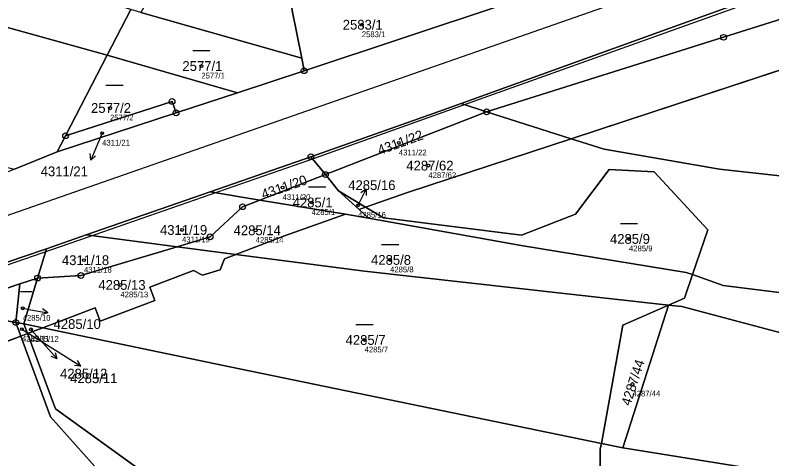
# Model space of a CAD drawing. Extents: x -739214 to -733252, y -1147612 to -1142842.
# Drawn here: x -737521.3 to -737389.7, y -1146309.7 to -1146232.6 of the extents above; entities that cross this region are included whole.
import ezdxf

# ---------------------------------------------------------------- set-up
doc = ezdxf.new("R2010")
doc.units = 0
for name, color, linetype in [('Definiční body', 7, 'Continuous'), ('Hranice parcel', 7, 'Continuous'), ('Parcelní čísla', 7, 'Continuous'), ('Polygon parcely', 7, 'Continuous'), ('Pop  PČ popisy', 7, 'Continuous'), ('Poz předměty', 7, 'Continuous'), ('Vnitřní kresba', 7, 'Continuous'), ('Značky bodu BP', 7, 'Continuous'), ('Značky kultur', 7, 'Continuous')]:
    doc.layers.add(name, color=color, linetype=linetype)

msp = doc.modelspace()

# ---------------------------------------------------------------- linework, layer by layer
at = {"layer": 'Definiční body'}
for centre in [(-737461, -1146234.29), (-737488.91, -1146241.47), (-737504.8, -1146248.76), (-737506.17, -1146253.13), (-737454.56, -1146254.84), (-737449.42, -1146258.77), (-737474.78, -1146262.58), (-737469.72, -1146265.18), (-737461.64, -1146265.67), (-737492.27, -1146269.96), (-737479.46, -1146270.02), (-737414.52, -1146271.51), (-737509.33, -1146275.21), (-737456.08, -1146275.16), (-737502.99, -1146279.51), (-737519.99, -1146283.57), (-737520.13, -1146287.19), (-737518.56, -1146287.24), (-737460.51, -1146289.07), (-737413.92, -1146296.73)]:
    msp.add_circle(centre, 0.25, dxfattribs=at)
at = {"layer": 'Hranice parcel'}
for p, q in [((-737501.16, -1146231.64), (-737505.28, -1146239.59)), ((-737471.02, -1146242.29), (-737436.49, -1146230.84)), ((-737471.46, -1146240.09), (-737499.43, -1146232.16)), ((-737505.28, -1146239.59), (-737512.53, -1146253.58)), ((-737505.28, -1146239.59), (-737482.62, -1146246.1)), ((-737380.18, -1146239.54), (-737424.6, -1146254.1)), ((-737471.46, -1146240.09), (-737471.02, -1146242.29)), ((-737482.62, -1146246.1), (-737471.02, -1146242.29)), ((-737493.31, -1146249.6), (-737482.62, -1146246.1)), ((-737439.28, -1146249.42), (-737443.72, -1146247.99)), ((-737513.98, -1146256.38), (-737493.31, -1146249.6)), ((-737467.34, -1146260.33), (-737439.28, -1146249.42)), ((-737439.28, -1146249.42), (-737424.6, -1146254.1)), ((-737512.53, -1146253.58), (-737513.98, -1146256.38)), ((-737418.84, -1146255.94), (-737424.6, -1146254.1)), ((-737521.4, -1146259.39), (-737513.98, -1146256.38)), ((-737469.84, -1146257.23), (-737487.35, -1146263.31)), ((-737469.84, -1146257.23), (-737467.34, -1146260.33)), ((-737478.73, -1146264.75), (-737467.34, -1146260.33)), ((-737465.04, -1146263.17), (-737467.34, -1146260.33)), ((-737487.35, -1146263.31), (-737508.96, -1146270.82)), ((-737487.35, -1146263.31), (-737478.73, -1146264.75)), ((-737460.33, -1146266), (-737465.04, -1146263.17)), ((-737461.48, -1146266.41), (-737465.04, -1146263.17)), ((-737481.74, -1146265.92), (-737478.73, -1146264.75)), ((-737478.73, -1146264.75), (-737463.84, -1146267.24)), ((-737487.39, -1146271.15), (-737481.74, -1146265.92)), ((-737460.33, -1146266), (-737461.48, -1146266.41)), ((-737463.84, -1146267.24), (-737459.81, -1146267.92)), ((-737459.81, -1146267.92), (-737461.48, -1146266.41)), ((-737508.96, -1146270.82), (-737515.86, -1146273.22)), ((-737508.96, -1146270.82), (-737493.14, -1146272.87)), ((-737493.14, -1146272.87), (-737487.39, -1146271.15)), ((-737482.9, -1146274.2), (-737493.14, -1146272.87)), ((-737515.86, -1146273.22), (-737517.4, -1146278.31)), ((-737482.9, -1146274.2), (-737484.88, -1146274.95)), ((-737460.52, -1146277.1), (-737482.9, -1146274.2)), ((-737407.64, -1146283), (-737460.52, -1146277.1)), ((-737533.52, -1146283.73), (-737520.46, -1146279.34)), ((-737520.46, -1146279.34), (-737521.18, -1146286.02)), ((-737520.46, -1146279.34), (-737517.4, -1146278.31)), ((-737519.79, -1146286.26), (-737517.4, -1146278.31)), ((-737415.57, -1146307.83), (-737407.64, -1146283)), ((-737533.52, -1146283.73), (-737521.18, -1146286.02)), ((-737507.38, -1146283.48), (-737516.51, -1146286.95)), ((-737521.18, -1146286.02), (-737519.79, -1146286.26)), ((-737521.18, -1146286.02), (-737520.31, -1146288.39)), ((-737516.51, -1146286.95), (-737519.79, -1146286.26)), ((-737519.79, -1146286.26), (-737519.16, -1146287.95)), ((-737516.51, -1146286.95), (-737519.16, -1146287.95)), ((-737520.31, -1146288.39), (-737563.13, -1146304.64)), ((-737519.16, -1146287.95), (-737520.31, -1146288.39)), ((-737519.16, -1146287.95), (-737514.27, -1146301.03)), ((-737415.57, -1146307.83), (-737419.33, -1146307.06))]:
    msp.add_line(p, q, dxfattribs=at)
for points in [[(-737217.23, -1146168.9), (-737221.47, -1146166.74), (-737291.44, -1146193.65), (-737348.15, -1146213.75), (-737387.23, -1146227.6), (-737407.4, -1146234.88), (-737443.72, -1146247.99)], [(-737439.28, -1146249.42), (-737398.06, -1146236.48), (-737375.58, -1146229.34), (-737336.7, -1146216.96), (-737332.49, -1146215.48), (-737283.81, -1146198.38)], [(-737505.28, -1146239.59), (-737583.38, -1146217.86), (-737617.72, -1146209.25)], [(-737473.96, -1146220.99), (-737474.01, -1146221.63), (-737473.14, -1146231.79), (-737471.46, -1146240.09)], [(-737493.31, -1146249.6), (-737494, -1146247.61), (-737512.53, -1146253.58)], [(-737443.72, -1146247.99), (-737448.4, -1146249.68), (-737469.84, -1146257.23)], [(-737424.6, -1146254.1), (-737453.06, -1146263.43), (-737460.33, -1146266)], [(-737238.53, -1146285.28), (-737258.83, -1146276.94), (-737275.68, -1146273.19), (-737292.4, -1146270.78), (-737330.61, -1146266.91), (-737398.78, -1146259.42), (-737418.84, -1146255.94)], [(-737403.48, -1146277.71), (-737400.78, -1146269.91), (-737410.14, -1146259.87), (-737417.96, -1146259.46), (-737423.84, -1146267.22), (-737433.24, -1146270.84), (-737457.22, -1146267.87), (-737460.33, -1146266)], [(-737463.84, -1146267.24), (-737474.44, -1146270.99), (-737482.9, -1146274.2)], [(-737403.48, -1146277.71), (-737404.56, -1146277.33), (-737433.26, -1146272.66), (-737459.81, -1146267.92)], [(-737517.4, -1146278.31), (-737509.86, -1146277.87), (-737493.14, -1146272.87)], [(-737515.86, -1146273.22), (-737519.96, -1146274.64), (-737541.62, -1146282.04)], [(-737484.88, -1146274.95), (-737485.62, -1146276.86), (-737488.71, -1146277.84), (-737490.3, -1146277), (-737497.88, -1146279.88), (-737497, -1146282.22), (-737506.5, -1146285.82), (-737507.38, -1146283.48)], [(-737407.64, -1146283), (-737404.89, -1146281.79), (-737403.48, -1146277.71)], [(-737243.88, -1146309.62), (-737321.29, -1146290.58), (-737340.02, -1146285.37), (-737374.47, -1146282.55), (-737398.14, -1146279.6), (-737403.48, -1146277.71)], [(-737419.33, -1146307.06), (-737415.59, -1146286.5), (-737407.64, -1146283)], [(-737245.31, -1146321.04), (-737299.43, -1146303.89), (-737351.77, -1146295.54), (-737378.09, -1146290.52), (-737405.33, -1146283.26), (-737407.64, -1146283)], [(-737419.33, -1146307.06), (-737483.95, -1146293.74), (-737516.51, -1146286.95)], [(-737520.31, -1146288.39), (-737515.16, -1146302.42), (-737500.64, -1146318.66)], [(-737514.27, -1146301.03), (-737494.43, -1146315.37), (-737488.68, -1146321.76)], [(-737419.42, -1146333.06), (-737419.51, -1146308.06), (-737419.33, -1146307.06)], [(-737247.51, -1146336.89), (-737304.02, -1146318.45), (-737349.71, -1146316.82), (-737376.62, -1146314.06), (-737415.57, -1146307.83)]]:
    msp.add_lwpolyline(points, dxfattribs=at)
at = {"layer": 'Polygon parcely'}
for points in [[(-737091.85, -1146109.98), (-737119.94, -1146118.92), (-737141.87, -1146128.2), (-737181.67, -1146142.32), (-737242.93, -1146162.84), (-737244.54, -1146163.38), (-737268.53, -1146170.8), (-737314.83, -1146184.82), (-737381.42, -1146208.1), (-737389.01, -1146210.88), (-737402.49, -1146218.85), (-737434.79, -1146230.28), (-737436.49, -1146230.84), (-737471.02, -1146242.29), (-737482.62, -1146246.1), (-737493.31, -1146249.6), (-737513.98, -1146256.38), (-737521.4, -1146259.39), (-737534.63, -1146264.76), (-737543.1, -1146268.2), (-737568.28, -1146276.01), (-737569.74, -1146276.46), (-737617.8, -1146292.73)], [(-737443.72, -1146247.99), (-737407.4, -1146234.88), (-737387.23, -1146227.6), (-737348.15, -1146213.75), (-737291.44, -1146193.65), (-737221.47, -1146166.74), (-737217.23, -1146168.9), (-737133.01, -1146141.36), (-737124.99, -1146137.9), (-737105.29, -1146129.81)], [(-737851.76, -1146395.5), (-737849.12, -1146394.96), (-737832.65, -1146391.58), (-737831.08, -1146399.42), (-737824.64, -1146410.65), (-737820.22, -1146417), (-737815.02, -1146410.14), (-737806.64, -1146399.5), (-737794.61, -1146377.89), (-737790.08, -1146369.77), (-737782.04, -1146367.55), (-737733.78, -1146352.83), (-737682.42, -1146335.31), (-737606.78, -1146309.22), (-737556.86, -1146290), (-737541.62, -1146282.04), (-737519.96, -1146274.64), (-737515.86, -1146273.22), (-737508.96, -1146270.82), (-737487.35, -1146263.31), (-737469.84, -1146257.23), (-737448.4, -1146249.68), (-737443.72, -1146247.99)]]:
    msp.add_lwpolyline(points, dxfattribs=at)
for points in [[(-737283.81, -1146198.38), (-737215, -1146171.82), (-737212.69, -1146171.22), (-737217.23, -1146168.9), (-737221.47, -1146166.74), (-737291.44, -1146193.65), (-737348.15, -1146213.75), (-737387.23, -1146227.6), (-737407.4, -1146234.88), (-737443.72, -1146247.99), (-737439.28, -1146249.42), (-737398.06, -1146236.48), (-737375.58, -1146229.34), (-737336.7, -1146216.96), (-737332.49, -1146215.48)], [(-737424.6, -1146254.1), (-737380.18, -1146239.54), (-737357.37, -1146232.06), (-737316.88, -1146218.79), (-737313.37, -1146217.59), (-737306.49, -1146215.25), (-737296.18, -1146211.5), (-737260.34, -1146197.99), (-737247.72, -1146193.43), (-737246.37, -1146197.4), (-737235.22, -1146193.59), (-737236.58, -1146189.62), (-737200.66, -1146177.35), (-737212.69, -1146171.22), (-737215, -1146171.82), (-737283.81, -1146198.38), (-737332.49, -1146215.48), (-737336.7, -1146216.96), (-737375.58, -1146229.34), (-737398.06, -1146236.48), (-737439.28, -1146249.42)], [(-737501.16, -1146231.64), (-737533.92, -1146221.78), (-737599, -1146205.7), (-737608.41, -1146201.09), (-737617.72, -1146209.25), (-737583.38, -1146217.86), (-737505.28, -1146239.59)], [(-737485.21, -1146207.04), (-737499.43, -1146232.16), (-737471.46, -1146240.09), (-737473.14, -1146231.79), (-737474.01, -1146221.63), (-737473.96, -1146220.99), (-737473.17, -1146211.35), (-737472.83, -1146210.15), (-737471.49, -1146205.4), (-737483.14, -1146208.72)], [(-737583.38, -1146217.86), (-737617.72, -1146209.25), (-737636.08, -1146225.53), (-737604.16, -1146236.87), (-737558.23, -1146250.02), (-737521.4, -1146259.39), (-737513.98, -1146256.38), (-737512.53, -1146253.58), (-737505.28, -1146239.59)], [(-737473.96, -1146220.99), (-737474.01, -1146221.63), (-737473.14, -1146231.79), (-737471.46, -1146240.09), (-737471.02, -1146242.29), (-737436.49, -1146230.84), (-737439.86, -1146229.88)], [(-737471.02, -1146242.29), (-737471.46, -1146240.09), (-737499.43, -1146232.16), (-737501.16, -1146231.64), (-737505.28, -1146239.59), (-737482.62, -1146246.1)], [(-737512.53, -1146253.58), (-737494, -1146247.61), (-737493.31, -1146249.6), (-737482.62, -1146246.1), (-737505.28, -1146239.59)], [(-737273.32, -1146254.73), (-737299.89, -1146250.45), (-737371.95, -1146240.95), (-737380.18, -1146239.54), (-737424.6, -1146254.1), (-737418.84, -1146255.94), (-737398.78, -1146259.42), (-737330.61, -1146266.91), (-737292.4, -1146270.78), (-737275.68, -1146273.19), (-737258.83, -1146276.94), (-737238.53, -1146285.28), (-737237.99, -1146283.25), (-737232.33, -1146273.91), (-737229.5, -1146270.64), (-737246.96, -1146263.02)], [(-737513.98, -1146256.38), (-737493.31, -1146249.6), (-737494, -1146247.61), (-737512.53, -1146253.58)], [(-737467.34, -1146260.33), (-737439.28, -1146249.42), (-737443.72, -1146247.99), (-737448.4, -1146249.68), (-737469.84, -1146257.23)], [(-737439.28, -1146249.42), (-737467.34, -1146260.33), (-737465.04, -1146263.17), (-737460.33, -1146266), (-737453.06, -1146263.43), (-737424.6, -1146254.1)], [(-737424.6, -1146254.1), (-737453.06, -1146263.43), (-737460.33, -1146266), (-737457.22, -1146267.87), (-737433.24, -1146270.84), (-737423.84, -1146267.22), (-737417.96, -1146259.46), (-737410.14, -1146259.87), (-737400.78, -1146269.91), (-737403.48, -1146277.71), (-737398.14, -1146279.6), (-737374.47, -1146282.55), (-737340.02, -1146285.37), (-737321.29, -1146290.58), (-737243.88, -1146309.62), (-737242.88, -1146301.65), (-737238.53, -1146285.28), (-737258.83, -1146276.94), (-737275.68, -1146273.19), (-737292.4, -1146270.78), (-737330.61, -1146266.91), (-737398.78, -1146259.42), (-737418.84, -1146255.94)], [(-737467.34, -1146260.33), (-737469.84, -1146257.23), (-737487.35, -1146263.31), (-737478.73, -1146264.75)], [(-737400.78, -1146269.91), (-737410.14, -1146259.87), (-737417.96, -1146259.46), (-737423.84, -1146267.22), (-737433.24, -1146270.84), (-737457.22, -1146267.87), (-737460.33, -1146266), (-737461.48, -1146266.41), (-737459.81, -1146267.92), (-737433.26, -1146272.66), (-737404.56, -1146277.33), (-737403.48, -1146277.71)], [(-737461.48, -1146266.41), (-737465.04, -1146263.17), (-737467.34, -1146260.33), (-737478.73, -1146264.75), (-737463.84, -1146267.24), (-737459.81, -1146267.92)], [(-737481.74, -1146265.92), (-737478.73, -1146264.75), (-737487.35, -1146263.31), (-737508.96, -1146270.82), (-737493.14, -1146272.87), (-737487.39, -1146271.15)], [(-737460.33, -1146266), (-737465.04, -1146263.17), (-737461.48, -1146266.41)], [(-737487.39, -1146271.15), (-737493.14, -1146272.87), (-737482.9, -1146274.2), (-737474.44, -1146270.99), (-737463.84, -1146267.24), (-737478.73, -1146264.75), (-737481.74, -1146265.92)], [(-737463.84, -1146267.24), (-737474.44, -1146270.99), (-737482.9, -1146274.2), (-737460.52, -1146277.1), (-737407.64, -1146283), (-737404.89, -1146281.79), (-737403.48, -1146277.71), (-737404.56, -1146277.33), (-737433.26, -1146272.66), (-737459.81, -1146267.92)], [(-737515.86, -1146273.22), (-737517.4, -1146278.31), (-737509.86, -1146277.87), (-737493.14, -1146272.87), (-737508.96, -1146270.82)], [(-737482.9, -1146274.2), (-737493.14, -1146272.87), (-737509.86, -1146277.87), (-737517.4, -1146278.31), (-737519.79, -1146286.26), (-737516.51, -1146286.95), (-737507.38, -1146283.48), (-737506.5, -1146285.82), (-737497, -1146282.22), (-737497.88, -1146279.88), (-737490.3, -1146277), (-737488.71, -1146277.84), (-737485.62, -1146276.86), (-737484.88, -1146274.95)], [(-737520.46, -1146279.34), (-737517.4, -1146278.31), (-737515.86, -1146273.22), (-737519.96, -1146274.64), (-737541.62, -1146282.04), (-737537.24, -1146283.04), (-737533.52, -1146283.73)], [(-737506.5, -1146285.82), (-737507.38, -1146283.48), (-737516.51, -1146286.95), (-737483.95, -1146293.74), (-737419.33, -1146307.06), (-737415.59, -1146286.5), (-737407.64, -1146283), (-737460.52, -1146277.1), (-737482.9, -1146274.2), (-737484.88, -1146274.95), (-737485.62, -1146276.86), (-737488.71, -1146277.84), (-737490.3, -1146277), (-737497.88, -1146279.88), (-737497, -1146282.22)], [(-737321.29, -1146290.58), (-737340.02, -1146285.37), (-737374.47, -1146282.55), (-737398.14, -1146279.6), (-737403.48, -1146277.71), (-737404.89, -1146281.79), (-737407.64, -1146283), (-737405.33, -1146283.26), (-737378.09, -1146290.52), (-737351.77, -1146295.54), (-737299.43, -1146303.89), (-737245.31, -1146321.04), (-737243.88, -1146309.62)], [(-737521.18, -1146286.02), (-737520.46, -1146279.34), (-737533.52, -1146283.73)], [(-737519.79, -1146286.26), (-737517.4, -1146278.31), (-737520.46, -1146279.34), (-737521.18, -1146286.02)], [(-737415.57, -1146307.83), (-737407.64, -1146283), (-737415.59, -1146286.5), (-737419.33, -1146307.06)], [(-737378.09, -1146290.52), (-737405.33, -1146283.26), (-737407.64, -1146283), (-737415.57, -1146307.83), (-737376.62, -1146314.06), (-737349.71, -1146316.82), (-737304.02, -1146318.45), (-737247.51, -1146336.89), (-737247.11, -1146335.44), (-737245.31, -1146321.04), (-737299.43, -1146303.89), (-737351.77, -1146295.54)], [(-737533.52, -1146283.73), (-737548.35, -1146290.24), (-737552.17, -1146291.76), (-737556.74, -1146294.43), (-737577.46, -1146301.76), (-737563.13, -1146304.64), (-737520.31, -1146288.39), (-737521.18, -1146286.02)], [(-737520.31, -1146288.39), (-737519.16, -1146287.95), (-737519.79, -1146286.26), (-737521.18, -1146286.02)], [(-737519.16, -1146287.95), (-737516.51, -1146286.95), (-737519.79, -1146286.26)], [(-737514.27, -1146301.03), (-737494.43, -1146315.37), (-737488.68, -1146321.76), (-737481.47, -1146323.55), (-737461.27, -1146327.02), (-737419.42, -1146333.06), (-737419.51, -1146308.06), (-737419.33, -1146307.06), (-737483.95, -1146293.74), (-737516.51, -1146286.95), (-737519.16, -1146287.95)], [(-737520.31, -1146288.39), (-737563.13, -1146304.64), (-737526.03, -1146312.09), (-737500.64, -1146318.66), (-737515.16, -1146302.42)], [(-737519.16, -1146287.95), (-737520.31, -1146288.39), (-737515.16, -1146302.42), (-737500.64, -1146318.66), (-737488.68, -1146321.76), (-737494.43, -1146315.37), (-737514.27, -1146301.03)], [(-737419.33, -1146307.06), (-737419.51, -1146308.06), (-737419.42, -1146333.06), (-737417.46, -1146333.34), (-737359.06, -1146339.48), (-737319.18, -1146345.13), (-737289.17, -1146352.82), (-737277.93, -1146357.27), (-737259.29, -1146365.29), (-737258.92, -1146364.68), (-737251.01, -1146349.44), (-737247.51, -1146336.89), (-737304.02, -1146318.45), (-737349.71, -1146316.82), (-737376.62, -1146314.06), (-737415.57, -1146307.83)]]:
    msp.add_lwpolyline(points, close=True, dxfattribs=at)
at = {"layer": 'Pop  PČ popisy'}
for p, q in [((-737506.17, -1146253.13), (-737506.99, -1146255.04)), ((-737506.99, -1146255.04), (-737508.16, -1146257.8)), ((-737508.16, -1146257.8), (-737508.23, -1146256.69)), ((-737508.16, -1146257.8), (-737507.31, -1146257.08)), ((-737461.58, -1146265.54), (-737460.26, -1146262.84)), ((-737460.26, -1146262.84), (-737461.15, -1146263.52)), ((-737460.26, -1146262.84), (-737460.25, -1146263.96)), ((-737461.64, -1146265.67), (-737461.58, -1146265.54)), ((-737519.99, -1146283.57), (-737518.58, -1146283.82)), ((-737518.58, -1146283.82), (-737515.62, -1146284.34)), ((-737515.62, -1146284.34), (-737516.7, -1146284.66)), ((-737515.62, -1146284.34), (-737516.52, -1146283.67)), ((-737520.13, -1146287.19), (-737512.42, -1146292.03)), ((-737518.56, -1146287.24), (-737515.98, -1146290.15)), ((-737515.98, -1146290.15), (-737513.97, -1146292.38)), ((-737513.97, -1146292.38), (-737514.27, -1146291.3)), ((-737513.97, -1146292.38), (-737515.01, -1146291.97)), ((-737512.42, -1146292.03), (-737509.88, -1146293.62)), ((-737509.88, -1146293.62), (-737510.99, -1146293.51)), ((-737509.88, -1146293.62), (-737510.46, -1146292.67))]:
    msp.add_line(p, q, dxfattribs=at)
at = {"layer": 'Poz předměty'}
msp.add_line((-738196.39, -1146502.42), (-736812.26, -1146019.61), dxfattribs=at)
at = {"layer": 'Vnitřní kresba'}
for p, q in [((-737386.78, -1146228.03), (-737470.08, -1146257.83)), ((-737470.08, -1146257.83), (-737508.78, -1146271.29)), ((-737508.78, -1146271.29), (-737541.44, -1146282.51))]:
    msp.add_line(p, q, dxfattribs=at)
at = {"layer": 'Značky bodu BP'}
for centre, radius in [((-737398.06, -1146236.48), 0.5), ((-737398.06, -1146236.48), 0.0303), ((-737471.02, -1146242.29), 0.5), ((-737471.02, -1146242.29), 0.0303), ((-737494, -1146247.61), 0.5), ((-737494, -1146247.61), 0.0303), ((-737493.31, -1146249.6), 0.5), ((-737439.28, -1146249.42), 0.5), ((-737493.31, -1146249.6), 0.0303), ((-737439.28, -1146249.42), 0.0303), ((-737512.53, -1146253.58), 0.5), ((-737512.53, -1146253.58), 0.0303), ((-737469.84, -1146257.23), 0.5), ((-737469.84, -1146257.23), 0.0303), ((-737467.34, -1146260.33), 0.5), ((-737467.34, -1146260.33), 0.0303), ((-737481.74, -1146265.92), 0.5), ((-737481.74, -1146265.92), 0.0303), ((-737487.39, -1146271.15), 0.5), ((-737487.39, -1146271.15), 0.0303), ((-737517.4, -1146278.31), 0.5), ((-737509.86, -1146277.87), 0.5), ((-737509.86, -1146277.87), 0.0303), ((-737517.4, -1146278.31), 0.0303), ((-737521.18, -1146286.02), 0.5), ((-737521.18, -1146286.02), 0.0303)]:
    msp.add_circle(centre, radius, dxfattribs=at)
at = {"layer": 'Značky kultur'}
for p, q in [((-737490.41, -1146238.77), (-737487.41, -1146238.77)), ((-737505.5, -1146244.81), (-737502.5, -1146244.81)), ((-737470.27, -1146262.47), (-737467.27, -1146262.47)), ((-737416.02, -1146268.81), (-737413.02, -1146268.81)), ((-737457.58, -1146272.46), (-737454.58, -1146272.46)), ((-737520.37, -1146280.65), (-737518.36, -1146280.65)), ((-737462.01, -1146286.37), (-737459.01, -1146286.37))]:
    msp.add_line(p, q, dxfattribs=at)

# ---------------------------------------------------------------- texts
at = {"layer": 'Definiční body'}
for s, p in [('2583/1', (-737461, -1146236.45)), ('2577/1', (-737488.91, -1146243.63)), ('2577/2', (-737504.8, -1146250.92)), ('4311/21', (-737506.17, -1146255.29)), ('4311/22', (-737454.56, -1146257)), ('4287/62', (-737449.42, -1146260.93)), ('4311/20', (-737474.78, -1146264.74)), ('4285/1', (-737469.72, -1146267.34)), ('4285/16', (-737461.64, -1146267.83)), ('4311/19', (-737492.27, -1146272.12)), ('4285/14', (-737479.46, -1146272.18)), ('4285/9', (-737414.52, -1146273.67)), ('4311/18', (-737509.33, -1146277.37)), ('4285/8', (-737456.08, -1146277.32)), ('4285/13', (-737502.99, -1146281.67)), ('4285/10', (-737519.99, -1146285.73)), ('4285/11', (-737520.13, -1146289.35)), ('4285/12', (-737518.56, -1146289.4)), ('4285/7', (-737460.51, -1146291.23)), ('4287/44', (-737413.92, -1146298.89))]:
    msp.add_text(s, height=1, dxfattribs=at).set_placement(p)
at = {"layer": 'Parcelní čísla'}
for s, p in [('2583/1', (-737464.31, -1146235.14)), ('2577/1', (-737492.21, -1146242.32)), ('2577/2', (-737508.1, -1146249.61)), ('4287/62', (-737453.26, -1146259.62)), ('4311/21', (-737516.86, -1146260.62)), ('4285/16', (-737463.36, -1146263.02)), ('4285/1', (-737473.03, -1146266.03)), ('4311/19', (-737496.11, -1146270.81)), ('4285/14', (-737483.3, -1146270.87)), ('4285/9', (-737417.83, -1146272.36)), ('4311/18', (-737513.17, -1146276.06)), ('4285/8', (-737459.39, -1146276.01)), ('4285/13', (-737506.83, -1146280.36)), ('4285/10', (-737514.62, -1146287.16)), ('4285/7', (-737463.82, -1146289.92)), ('4285/12', (-737513.49, -1146295.78)), ('4285/11', (-737511.73, -1146296.58))]:
    msp.add_text(s, height=1.7, dxfattribs=at).set_placement(p)
for s, rotation, p in [('4311/22', 20, (-737457.88, -1146256.95)), ('4311/20', 19, (-737478.13, -1146264.63)), ('4287/44', 72, (-737414.3, -1146300.64))]:
    msp.add_text(s, height=1.7, rotation=rotation, dxfattribs=at).set_placement(p)

doc.saveas('drawing.dxf')
